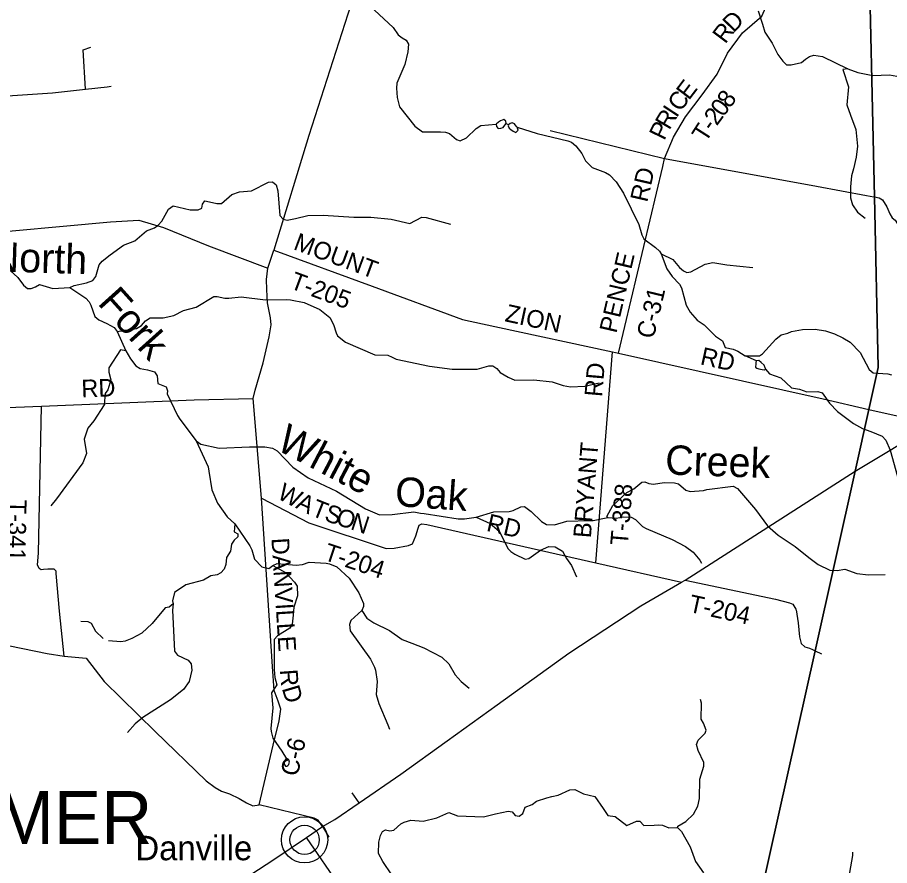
# Model space of a CAD drawing. Extents: x 1525783 to 1900577, y 218250 to 627376.
# Drawn here: x 1612574 to 1627391, y 418967 to 433381 of the extents above; entities that cross this region are included whole.
import ezdxf

# ---------------------------------------------------------------- set-up
doc = ezdxf.new("R2010")
doc.units = 0
for name, color, linetype in [('GM_X_County_Road', 7, 'Continuous'), ('GM_X_County_Road_Text', 7, 'Continuous'), ('GM_X_Minor_Lake', 7, 'Continuous'), ('GM_X_Minor_River', 7, 'Continuous'), ('GM_X_Minor_River_Text', 7, 'Continuous'), ('GM_X_State_Route', 7, 'Continuous'), ('GM_X_Township', 7, 'Continuous'), ('GM_X_Township_Road', 7, 'Continuous'), ('GM_X_Township_Road_Text', 7, 'Continuous'), ('GM_X_Township_ROW', 7, 'Continuous'), ('GM_X_Township_Subdivision', 7, 'Continuous'), ('GM_X_Township_Text', 7, 'Continuous'), ('GM_X_Unincorporated', 7, 'Continuous'), ('GM_X_Unincorporated_Location', 7, 'Continuous'), ('GM_X_Unincorporated_Text', 7, 'Continuous')]:
    doc.layers.add(name, color=color, linetype=linetype)

msp = doc.modelspace()

# ---------------------------------------------------------------- linework, layer by layer
at = {"layer": 'GM_X_County_Road'}
for points in [[(1617757, 419632), (1617724, 419680), (1617681, 419739), (1617615, 419774), (1616680, 419998), (1616919, 421014), (1617020, 421426), (1617048, 421626), (1617005, 421761), (1616936, 421944), (1616905, 422348), (1616720, 425209), (1616581, 426906), (1616613, 427044), (1616749, 427509), (1616851, 427951), (1616887, 428159), (1616876, 428274), (1616823, 428530), (1616809, 428759), (1616807, 428929), (1616826, 429121), (1616931, 429427), (1616933, 429433), (1617532, 431382), (1618293, 433766)], [(1626151, 430511), (1627001, 430355), (1627123, 430334), (1627134, 430332), (1627214, 430315), (1627272, 430279), (1627347, 430161), (1627394, 430043), (1627436, 429974), (1627487, 429934), (1627577, 429794), (1627662, 429639), (1627763, 429612), (1627836, 429628), (1627957, 429685), (1629482, 431001), (1630371, 431257), (1630495, 431295), (1630074, 433002), (1630074, 433084), (1630104, 433149), (1630148, 433206), (1630324, 433277), (1630622, 433389)], [(1622788, 427673), (1623538, 430850), (1623569, 430986), (1626151, 430511), (1626151, 430511)], [(1605242, 429272), (1605291, 429277), (1606725, 429409), (1607507, 429481), (1608211, 429533), (1608915, 429541), (1609378, 429551), (1609765, 429547), (1610067, 429543), (1610161, 429532), (1610347, 429531), (1611032, 429598), (1611539, 429657), (1611672, 429681), (1614153, 429909), (1614635, 429934), (1615055, 429813), (1615820, 429499), (1616826, 429121)], [(1609385, 422687), (1609996, 422649), (1610873, 422551), (1611069, 422540), (1611171, 422529), (1611387, 422624), (1611752, 422749), (1611914, 422787), (1612218, 422749), (1613080, 422570), (1613367, 422528), (1613744, 422492), (1614049, 422094), (1614915, 421247), (1615780, 420408), (1615932, 420293), (1616040, 420234), (1616177, 420186), (1616342, 420105), (1616468, 420034), (1616575, 419982), (1616680, 419998)], [(1618070, 418592), (1617485, 419446)]]:
    msp.add_lwpolyline(points, dxfattribs=at)
at = {"layer": 'GM_X_Minor_Lake'}
for points in [[(1625259, 427470), (1625212, 427516), (1625170, 427553), (1625128, 427546), (1625122, 427524), (1625117, 427492), (1625111, 427440), (1625134, 427419), (1625172, 427407), (1625226, 427396), (1625268, 427394)], [(1625268, 427394), (1625281, 427403), (1625281, 427415), (1625278, 427427), (1625259, 427470)], [(1617130, 420771), (1617114, 420748), (1617104, 420714), (1617103, 420688), (1617127, 420659), (1617151, 420655), (1617167, 420667), (1617183, 420687), (1617192, 420706), (1617196, 420726), (1617186, 420761)], [(1617186, 420761), (1617173, 420774), (1617160, 420781), (1617144, 420781), (1617130, 420771)]]:
    msp.add_lwpolyline(points, dxfattribs=at)
at = {"layer": 'GM_X_Minor_River'}
for points in [[(1618560, 433576), (1618960, 433209), (1619045, 433084), (1619110, 433037), (1619181, 432994), (1619216, 432925), (1619207, 432799), (1619156, 432580), (1619022, 432263), (1619013, 432179), (1619027, 432019), (1619067, 431864), (1619325, 431534), (1619457, 431435), (1619759, 431439), (1619845, 431429), (1619914, 431409), (1620033, 431305), (1620096, 431282), (1620205, 431335), (1620367, 431491), (1620445, 431546), (1620709, 431570)], [(1625158, 433492), (1625233, 433265), (1625272, 433132), (1625399, 432944), (1625492, 432753), (1625577, 432636), (1625642, 432577), (1625720, 432576), (1625896, 432617), (1625963, 432673), (1626031, 432720), (1626103, 432741), (1626253, 432719), (1626680, 432509), (1626851, 432445), (1627106, 432397), (1627390, 432404), (1627517, 432386)], [(1613728, 432161), (1613693, 432831), (1613820, 432874)], [(1626680, 432509), (1626598, 432494), (1626692, 432203), (1626666, 431895), (1626730, 431722), (1626818, 431474), (1626849, 431191), (1626824, 431007), (1626776, 430808), (1626746, 430690), (1626728, 430500), (1626730, 430314), (1626760, 430197), (1626844, 430072), (1626979, 429970)], [(1612228, 432035), (1613169, 432101), (1613728, 432161)], [(1613728, 432161), (1614099, 432200), (1614165, 432213)], [(1620709, 431570), (1620713, 431528), (1620742, 431496), (1620788, 431497), (1620826, 431513), (1620855, 431548), (1620877, 431580), (1620872, 431618), (1620836, 431645), (1620782, 431623), (1620748, 431604)], [(1620748, 431604), (1620709, 431570)], [(1620877, 431580), (1620919, 431558)], [(1621066, 431516), (1621050, 431534), (1621019, 431572), (1620977, 431589), (1620943, 431579), (1620919, 431558), (1620909, 431540), (1620928, 431501), (1620956, 431475), (1620995, 431448), (1621041, 431426), (1621071, 431453), (1621081, 431465)], [(1621066, 431516), (1621402, 431407), (1621926, 431286), (1621988, 431259), (1622059, 431200), (1622163, 431067), (1622227, 430944), (1622338, 430830), (1622566, 430747), (1622632, 430706), (1622746, 430586), (1622873, 430397), (1623134, 429865), (1623180, 429684), (1623217, 429619), (1623413, 429472), (1623480, 429411), (1623513, 429361), (1623606, 429111), (1623698, 428980), (1623822, 428850), (1623856, 428786), (1623938, 428494), (1624006, 428373), (1624122, 428238), (1624239, 428158), (1624432, 427965), (1624553, 427886), (1624598, 427769), (1624735, 427745), (1624812, 427708), (1624937, 427628), (1625179, 427631), (1625233, 427662), (1625458, 427912), (1625551, 427985), (1625665, 428017), (1625728, 428046), (1625910, 428076), (1626130, 428081), (1626305, 428055), (1626458, 428005), (1626597, 427937), (1626724, 427861), (1626892, 427685), (1627046, 427396), (1627113, 427339), (1627364, 427324), (1627426, 427305)], [(1621081, 431465), (1621066, 431516)], [(1614152, 429348), (1614375, 429513), (1614567, 429587), (1614765, 429756), (1614900, 429808), (1614964, 429850), (1615025, 429919), (1615138, 430122), (1615222, 430177), (1615509, 430111), (1615645, 430109), (1615705, 430142), (1615718, 430206), (1615757, 430264), (1615890, 430234), (1615964, 430217), (1616038, 430220), (1616219, 430372), (1616346, 430416), (1616548, 430434), (1616841, 430584), (1616905, 430589), (1616969, 430538), (1616999, 430432), (1617032, 430017), (1617091, 429952), (1617157, 429937), (1617297, 429967), (1617505, 430015), (1617767, 430021), (1618288, 429986), (1618344, 429985), (1618578, 429988), (1618925, 429954), (1619243, 429878), (1619447, 429989), (1619520, 429982), (1619930, 429867)], [(1613465, 428791), (1613540, 428825), (1613745, 428868), (1613854, 428912), (1613903, 428979), (1613963, 429177), (1614012, 429238), (1614152, 429348)], [(1623513, 429361), (1623710, 429266), (1623820, 429133), (1623889, 429074), (1623949, 429049), (1624013, 429056), (1624258, 429187), (1624386, 429215), (1624624, 429174), (1625069, 429134)], [(1612450, 429079), (1612582, 428959), (1612678, 428831), (1612745, 428775), (1612809, 428772), (1612880, 428803), (1612949, 428844), (1613176, 428776), (1613465, 428791), (1613734, 428611), (1613795, 428546), (1613818, 428494), (1613891, 428300), (1613958, 428241), (1614091, 428178)], [(1614266, 428045), (1614598, 428094), (1614683, 428147), (1614750, 428224), (1614828, 428276), (1615048, 428275), (1615232, 428318), (1615395, 428398), (1615608, 428460), (1615912, 428636), (1615966, 428641), (1616095, 428609), (1616163, 428612), (1616373, 428632), (1616788, 428584), (1617149, 428587), (1617215, 428583), (1617444, 428536), (1617714, 428416), (1617884, 428279), (1617945, 428160), (1617987, 428022), (1618014, 427969), (1618147, 427865), (1618647, 427645), (1618865, 427640), (1618939, 427607), (1619010, 427574), (1619574, 427454), (1619959, 427405), (1620015, 427402), (1620384, 427404), (1620581, 427459), (1620648, 427458), (1620718, 427417), (1620773, 427348), (1620912, 427266), (1621023, 427217), (1621349, 427221), (1621660, 427187), (1621843, 427128), (1621972, 427102), (1622216, 427113), (1622459, 427174)], [(1614091, 428178), (1614219, 428109), (1614266, 428045), (1614416, 427716), (1614494, 427577), (1614586, 427462), (1614659, 427415), (1614785, 427393), (1614904, 427357), (1614945, 427289), (1614960, 427162), (1615103, 427106), (1615124, 427038), (1615115, 426984), (1615292, 426617), (1615335, 426551), (1615612, 426183), (1615814, 425743), (1615827, 425669), (1615877, 425352), (1615972, 425124), (1616137, 424894), (1616265, 424776), (1616520, 424400), (1616555, 424334), (1616599, 424173), (1616725, 424045), (1616847, 424013), (1616913, 424065), (1616984, 424100), (1617307, 424074), (1617417, 424082), (1617529, 424121), (1617821, 424107), (1617874, 424094), (1618000, 424042), (1618211, 423853), (1618376, 423603), (1618453, 423420), (1618454, 423368), (1618424, 423302), (1618238, 423130), (1618213, 423064), (1618229, 422954), (1618571, 422477), (1618641, 422340), (1618658, 422287), (1618686, 422093), (1618667, 421875), (1618713, 421720), (1618866, 421357), (1618893, 421283)], [(1614416, 427716), (1614324, 427730), (1614128, 427424), (1614125, 427354), (1614161, 427223), (1614107, 427055)], [(1625128, 427546), (1624937, 427628)], [(1625281, 427403), (1625349, 427326), (1625544, 427258), (1625725, 427087), (1625859, 427063), (1625988, 427018), (1626172, 427023), (1626244, 427004), (1626371, 426824), (1626505, 426682), (1626780, 426481), (1626931, 426396), (1627074, 426343), (1627265, 426262), (1627326, 426199), (1627404, 426024), (1627528, 425582), (1627541, 425531), (1627564, 425461), (1627615, 425402), (1627955, 425278)], [(1614107, 427055), (1614066, 426992), (1614046, 426796), (1613873, 426526), (1613771, 426400), (1613705, 426213), (1613749, 425969), (1613684, 425812), (1613240, 425201), (1613142, 425080)], [(1615612, 426183), (1615691, 426127), (1616002, 426059), (1616516, 426085), (1616778, 426083), (1616905, 426061), (1616984, 426016), (1617253, 425740), (1617516, 425559), (1617992, 425328), (1618486, 425029), (1618724, 424928), (1618940, 424931), (1619310, 424978), (1619420, 424957), (1619482, 424950), (1620060, 424860), (1620170, 424859), (1620366, 424887), (1620668, 424977), (1620930, 424985), (1620998, 425000), (1621125, 425065), (1621191, 425070), (1621302, 424982), (1621477, 424816), (1621563, 424761), (1621700, 424759), (1621907, 424818), (1622285, 424831), (1622355, 424834), (1622603, 424881), (1622744, 424869), (1622871, 424892), (1623002, 424886), (1623074, 424849), (1623194, 424731), (1623254, 424696), (1623697, 424506), (1623923, 424391), (1624053, 424293), (1624167, 424156), (1624195, 424105)], [(1622603, 424881), (1622585, 424897), (1622689, 425086), (1622926, 425310), (1623045, 425370), (1623184, 425482), (1623236, 425488), (1623301, 425459), (1623379, 425448), (1623561, 425475), (1623739, 425473), (1623803, 425454), (1623931, 425346), (1624003, 425323), (1624231, 425344), (1624289, 425358), (1624735, 425414), (1624808, 425373), (1625113, 425018), (1625320, 424743), (1625501, 424581), (1625787, 424391), (1626022, 424202), (1626176, 424083), (1626379, 423987), (1626502, 423979), (1626632, 424003), (1626835, 423928), (1627033, 423908), (1627318, 423916)], [(1620366, 424887), (1620604, 424779), (1620762, 424647), (1620906, 424355), (1620955, 424302), (1621025, 424261), (1621199, 424177), (1621265, 424184), (1621459, 424329), (1621602, 424388), (1621712, 424386), (1621834, 424308), (1621903, 424187), (1621985, 424068), (1622074, 423873)], [(1616265, 424776), (1616256, 424638), (1616317, 424607), (1616320, 424555), (1616254, 424500), (1616211, 424430), (1616195, 424312), (1616128, 424205), (1616113, 424083), (1616084, 424007), (1616031, 423940), (1615966, 423909), (1615862, 423890), (1615734, 423818), (1615435, 423740), (1615241, 423610), (1615208, 423468), (1615221, 423416), (1615208, 423306), (1615241, 422609), (1615292, 422544), (1615472, 422459), (1615525, 422395), (1615536, 422286), (1615494, 422093), (1615394, 421962), (1615176, 421786), (1614703, 421484), (1614573, 421378), (1614442, 421227)], [(1616913, 424065), (1617128, 423948), (1617283, 423781), (1617326, 423715), (1617330, 423552), (1617272, 423361), (1617256, 423225), (1617244, 423067), (1617201, 422999), (1616992, 422874), (1616933, 422807), (1616938, 422300), (1616949, 422162), (1616983, 422041), (1616889, 421904), (1616914, 421647), (1616880, 421297), (1616885, 421243), (1616915, 421133), (1617066, 420912), (1617144, 420781)], [(1615221, 423416), (1615152, 423361), (1615082, 423350), (1614865, 423080), (1614687, 422916), (1614520, 422824), (1614402, 422782), (1614330, 422767), (1614122, 422786)], [(1618424, 423302), (1618512, 423173), (1618627, 423093), (1618897, 422963), (1619112, 422808), (1619273, 422744), (1619480, 422665), (1619784, 422511), (1619904, 422397), (1620011, 422210), (1620110, 422096), (1620246, 421984)], [(1613652, 423123), (1613772, 423115), (1613824, 423086), (1613901, 422952), (1614031, 422827)], [(1623789, 419613), (1623796, 419639), (1623932, 419717), (1624058, 419841), (1624132, 419975), (1624163, 420106), (1624167, 420437), (1624238, 420654), (1624237, 420720), (1624140, 420922), (1624113, 421026), (1624138, 421098), (1624261, 421217), (1624278, 421268), (1624230, 421387), (1624189, 421454), (1624196, 421728), (1624177, 421790)], [(1618937, 418807), (1618780, 419035), (1618710, 419172), (1618716, 419363), (1618744, 419480), (1618777, 419544), (1618827, 419574), (1618901, 419559), (1618969, 419566), (1619090, 419674), (1619142, 419706), (1619259, 419740), (1619466, 419723), (1619702, 419780), (1619903, 419870), (1620050, 419814), (1620492, 419796), (1620698, 419845), (1620912, 419891), (1620978, 419880), (1621029, 419819), (1621099, 419804), (1621158, 419849), (1621201, 419961), (1621321, 420007), (1621390, 420059), (1621571, 420116), (1621653, 420139), (1621761, 420164), (1621958, 420253), (1622042, 420258), (1622191, 420186), (1622384, 420138), (1622527, 419938), (1622603, 419820), (1622727, 419801), (1622929, 419650), (1623092, 419722), (1623149, 419719), (1623216, 419650), (1623394, 419656), (1623458, 419661), (1623536, 419652), (1623643, 419610), (1623789, 419613), (1623856, 419546), (1624001, 419283), (1624093, 419036), (1624229, 418846)], [(1627454, 417990), (1627383, 418114), (1627204, 418284), (1627165, 418351), (1627118, 418409), (1626950, 418440), (1626883, 418481), (1626850, 418569), (1626764, 418684), (1626734, 418741), (1626716, 418851), (1626765, 419139), (1626768, 419193)]]:
    msp.add_lwpolyline(points, dxfattribs=at)
at = {"layer": 'GM_X_State_Route'}
msp.add_lwpolyline([(1615443, 418107), (1615771, 418317), (1616315, 418667), (1616912, 419057), (1617485, 419446), (1617757, 419632), (1617966, 419751), (1618379, 420034), (1619089, 420519), (1619877, 421085), (1620724, 421697), (1621940, 422579), (1623166, 423382), (1623858, 423784), (1623917, 423818), (1626807, 425668), (1628096, 426444)], dxfattribs=at)
at = {"layer": 'GM_X_Township'}
for points in [[(1627027, 435051), (1627134, 430332), (1627200, 427431), (1627041, 426719), (1626807, 425668), (1626127, 422617), (1624883, 417031), (1623677, 411619), (1622952, 408343), (1622942, 408277), (1622871, 407940), (1622843, 407828), (1622841, 407796), (1622778, 407474), (1622426, 406016), (1620072, 406029), (1614677, 406057), (1611342, 406074)], [(1628024, 407066), (1624820, 407328), (1622778, 407474), (1622841, 407796), (1622843, 407828), (1622871, 407940), (1622942, 408277), (1622952, 408343), (1623677, 411619), (1624883, 417031), (1626127, 422617), (1626807, 425668), (1627041, 426719), (1627200, 427431), (1627134, 430332), (1627027, 435051)]]:
    msp.add_lwpolyline(points, dxfattribs=at)
at = {"layer": 'GM_X_Township_Road'}
for points in [[(1623569, 430986), (1623722, 431349), (1623926, 431690), (1624210, 432064), (1624460, 432416), (1624638, 432776), (1624890, 433118), (1625223, 433402), (1625414, 433843), (1625332, 434135), (1625222, 434707)], [(1611672, 429681), (1611713, 429310), (1611772, 428980), (1611790, 428823), (1611793, 428753), (1611805, 428727), (1611834, 428676), (1611864, 428624), (1611891, 428549), (1611898, 428483), (1611913, 428421), (1611963, 428292), (1612040, 428170), (1612092, 428063), (1612207, 426791), (1612222, 426760), (1612252, 426744), (1612982, 426776), (1615576, 426880), (1616581, 426906)], [(1616931, 429427), (1618599, 428816), (1620137, 428247), (1620682, 428129), (1622683, 427696), (1622788, 427673), (1626264, 426897), (1627041, 426719), (1627774, 426551), (1627829, 426576), (1627880, 426604), (1627880, 426605)], [(1622399, 424113), (1622683, 427696)], [(1613367, 422528), (1613286, 423291), (1613233, 423931), (1613231, 423968), (1613196, 424004), (1613144, 424007), (1613088, 424004), (1613015, 423997), (1612975, 423995), (1612941, 424018), (1612914, 424078), (1612931, 424276), (1612982, 426776)], [(1616720, 425209), (1617525, 424791), (1618836, 424355), (1618973, 424363), (1619219, 424407), (1619288, 424435), (1619343, 424569), (1619381, 424703), (1619398, 424754), (1619445, 424775), (1619527, 424761), (1622399, 424113), (1623858, 423784)], [(1623917, 423818), (1625451, 423494), (1625694, 423433), (1625748, 423409), (1625797, 423327), (1625797, 423326)], [(1625797, 423326), (1625805, 423313), (1625837, 423090), (1625863, 422854), (1625890, 422743), (1625953, 422685), (1626032, 422661), (1626082, 422640), (1626127, 422617), (1626236, 422563)]]:
    msp.add_lwpolyline(points, dxfattribs=at)
at = {"layer": 'GM_X_Township_ROW'}
msp.add_lwpolyline([(1621625, 431459), (1623569, 430986)], dxfattribs=at)
at = {"layer": 'GM_X_Township_Subdivision'}
for points in [[(1618379, 420034), (1618259, 420204)], [(1617757, 419632), (1617863, 419448)]]:
    msp.add_lwpolyline(points, dxfattribs=at)
at = {"layer": 'GM_X_Unincorporated'}
for radius in [393, 249]:
    msp.add_circle((1617453, 419404), radius, dxfattribs=at)
at = {"layer": 'GM_X_Unincorporated_Location'}
msp.add_line((1617453, 419404), (1617453, 419404), dxfattribs=at)

# ---------------------------------------------------------------- texts
at = {"layer": 'GM_X_County_Road_Text'}
for s, rotation, p in [('RD', 77.0427, (1623273, 430228)), ('PENCE', 76.8586, (1622749, 428002)), ('C-31', 76.4645, (1623380, 427906)), ('DANVILLE', 273.678, (1616888, 424529)), ('R', 274.1955, (1617033, 422293)), ('D', 286.6048, (1617064, 421979)), ('C-6', 76.9526, (1617331, 420469))]:
    msp.add_text(s, height=300, rotation=rotation, dxfattribs=at).set_placement(p)
at = {"layer": 'GM_X_Minor_River_Text'}
for s, rotation, p in [('North', 358.1971, (1612116, 429069)), ('Fork', 311.9664, (1613922, 428519)), ('White', 332.2735, (1616948, 426049)), ('Creek', 357.9904, (1623573, 425615)), ('Oak', 355.9182, (1618978, 425080))]:
    msp.add_text(s, height=500, rotation=rotation, dxfattribs=at).set_placement(p)
at = {"layer": 'GM_X_Township_Road_Text'}
for s, rotation, p in [('D', 46.1, (1624741, 433110)), ('R', 53.0731, (1624599, 432920)), ('E', 52.8567, (1623982, 431961)), ('C', 53.867, (1623838, 431763)), ('8', 53.3664, (1624675, 431825)), ('0', 53.459, (1624565, 431677)), ('R', 59.2702, (1623648, 431455)), ('I', 56.4918, (1623772, 431663)), ('2', 53.8368, (1624456, 431528)), ('P', 64.2552, (1623563, 431278)), ('T', 57.3286, (1624266, 431243)), ('-', 54.5571, (1624385, 431429)), ('MOUNT', 339.7291, (1617247, 429446)), ('T-205', 339.6087, (1617187, 428785)), ('ZION', 347.8288, (1620843, 428219)), ('RD', 347.63, (1624161, 427488)), ('RD', 85.0738, (1622506, 426925)), ('RD', 1.9757, (1613664, 426923)), ('BRYANT', 85.4859, (1622316, 424526)), ('W', 332.2953, (1616970, 425216)), ('T-388', 85.2129, (1622943, 424399)), ('A', 333.6452, (1617285, 425051)), ('T-341', 268.8817, (1612430, 425187)), ('T', 338.5109, (1617547, 424922)), ('S', 341.5852, (1617772, 424834)), ('O', 341.7291, (1617965, 424770)), ('N', 341.7298, (1618216, 424687)), ('RD', 347.0437, (1620528, 424658)), ('T-204', 341.6545, (1617759, 424168)), ('T-204', 347.8071, (1623964, 423282))]:
    msp.add_text(s, height=300, rotation=rotation, dxfattribs=at).set_placement(p)
at = {"layer": 'GM_X_Township_Text'}
msp.add_text('HAMER', height=900, rotation=0, dxfattribs=at).set_placement((1610520, 419332))
at = {"layer": 'GM_X_Unincorporated_Text'}
msp.add_text('Danville', height=417, rotation=0, dxfattribs=at).set_placement((1614579, 419057))

doc.saveas('drawing.dxf')
